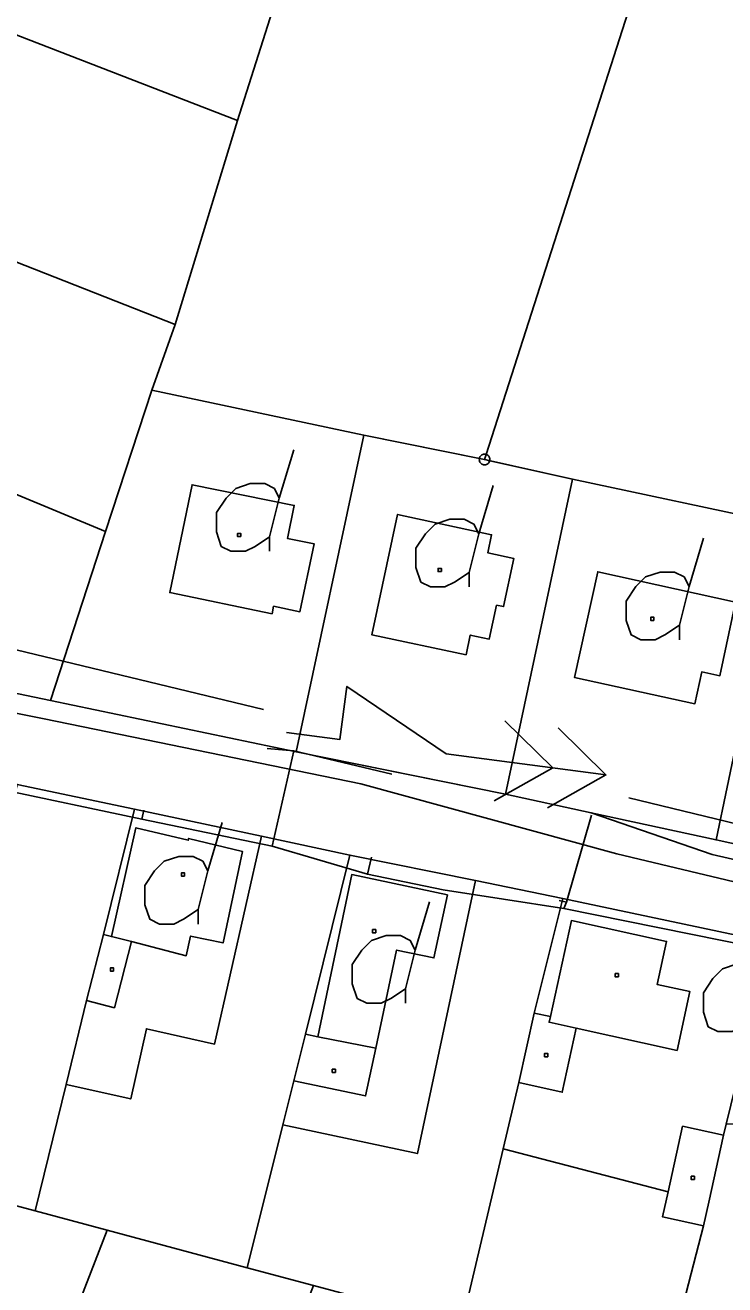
# Model space of a CAD drawing. Extents: x -645676 to -642474, y -1077513 to -1072613.
# Drawn here: x -644363.9 to -644298.7, y -1074800.9 to -1074683.6 of the extents above; entities that cross this region are included whole.
import ezdxf

# ---------------------------------------------------------------- set-up
doc = ezdxf.new("R2010")
doc.units = 0
for name, color, linetype in [('ELEKTRO', 7, 'Continuous'), ('KN', 7, 'Continuous'), ('KULTURY_STAV', 7, 'Continuous'), ('KULTURY_ZNACKY', 7, 'Continuous'), ('PLYNOVOD', 7, 'Continuous')]:
    doc.layers.add(name, color=color, linetype=linetype)

# ---------------------------------------------------------------- blocks, each defined once
blk = doc.blocks.new('$431')
blk.add_line((0.63, 0.99), (0.9, 1.89))
blk.add_lwpolyline([(0.45, 0), (0.45, 0.27), (0.63, 0.99), (0.54, 1.17), (0.36, 1.26), (0.09, 1.26), (-0.18, 1.17), (-0.36, 0.99), (-0.54, 0.72), (-0.54, 0.36), (-0.45, 0.09), (-0.27, 0), (0, 0), (0.18, 0.09), (0.45, 0.27)])
blk = doc.blocks.new('6$6120')
for points in [[(-3, 0), (-2, 0), (-2, 1), (0, 0), (3, 0)], [(1, -0.75), (2, 0), (1, 0.75)], [(2, 0.75), (3, 0), (2, -0.75)]]:
    blk.add_lwpolyline(points)

msp = doc.modelspace()

# ---------------------------------------------------------------- linework, layer by layer
at = {"layer": 'ELEKTRO'}
msp.add_line((-644378.12, -1074738.49), (-644341.67, -1074747.31), dxfattribs=at)
msp.add_lwpolyline([(-644307.65, -1074755.54), (-644287.42, -1074760.43), (-644250.98, -1074769.27)], dxfattribs=at)
at = {"layer": 'KN'}
for points in [[(-644296.64, -1074647.74), (-644320.94, -1074723.55), (-644321, -1074723.53), (-644321.09, -1074723.52), (-644321.18, -1074723.53), (-644321.26, -1074723.55), (-644321.34, -1074723.59), (-644321.41, -1074723.64), (-644321.47, -1074723.7), (-644321.52, -1074723.77), (-644321.56, -1074723.85), (-644321.58, -1074723.92), (-644332.35, -1074721.76), (-644352.08, -1074717.55), (-644349.9, -1074711.44), (-644344.09, -1074692.45), (-644340.67, -1074681.62)], [(-644293.37, -1074730.01), (-644312.92, -1074725.85), (-644320.6, -1074724.13), (-644320.6, -1074724.11), (-644320.59, -1074724.02), (-644320.6, -1074723.93), (-644320.62, -1074723.85), (-644320.66, -1074723.77), (-644320.71, -1074723.7), (-644320.77, -1074723.64), (-644320.84, -1074723.59), (-644320.92, -1074723.55), (-644320.94, -1074723.55), (-644296.64, -1074647.74)], [(-644321.09, -1074724.01), (-644321.09, -1074724.02), (-644321.1, -1074724.02), (-644321.1, -1074724.01), (-644321.09, -1074724.01)], [(-644321.08, -1074724.02), (-644321.09, -1074724.02), (-644321.09, -1074724.01), (-644321.08, -1074724.01), (-644321.08, -1074724.02)]]:
    msp.add_lwpolyline(points, dxfattribs=at)
for points in [[(-644340.67, -1074681.62), (-644344.09, -1074692.45), (-644398.83, -1074671.24), (-644397.8, -1074662.68)], [(-644401.16, -1074670.94), (-644398.83, -1074671.24), (-644344.09, -1074692.45), (-644349.9, -1074711.44), (-644386.31, -1074697.14), (-644401.14, -1074691.32), (-644409.15, -1074690.36), (-644408.38, -1074684.01), (-644405.76, -1074684.35), (-644404.22, -1074670.55)], [(-644349.9, -1074711.44), (-644352.08, -1074717.55), (-644356.41, -1074730.71), (-644398.96, -1074713.02), (-644401.64, -1074711.91), (-644397.05, -1074706.61), (-644388.75, -1074708.55), (-644386.31, -1074697.14)], [(-644356.41, -1074730.71), (-644361.53, -1074746.46), (-644431.3, -1074731.93), (-644430.48, -1074724.28), (-644411.06, -1074727.63), (-644404.8, -1074728.43), (-644404.27, -1074724.26), (-644404.21, -1074723.24), (-644400.06, -1074723.82), (-644399.25, -1074716.14), (-644398.96, -1074713.02)], [(-644332.35, -1074721.76), (-644338.65, -1074751.24), (-644361.53, -1074746.46), (-644356.41, -1074730.71), (-644352.08, -1074717.55)], [(-644321.58, -1074723.92), (-644321.58, -1074723.93), (-644321.59, -1074724.02), (-644321.58, -1074724.11), (-644321.56, -1074724.19), (-644321.52, -1074724.27), (-644321.47, -1074724.34), (-644321.41, -1074724.4), (-644321.34, -1074724.45), (-644321.26, -1074724.49), (-644321.18, -1074724.51), (-644321.09, -1074724.52), (-644321, -1074724.51), (-644320.92, -1074724.49), (-644320.84, -1074724.45), (-644320.77, -1074724.4), (-644320.71, -1074724.34), (-644320.66, -1074724.27), (-644320.62, -1074724.19), (-644320.6, -1074724.13), (-644312.92, -1074725.85), (-644319.15, -1074755.19), (-644338.65, -1074751.24), (-644332.35, -1074721.76)], [(-644320.94, -1074723.55), (-644321.09, -1074724.01), (-644321.1, -1074724.01), (-644321.1, -1074724.02), (-644321.58, -1074723.92), (-644321.56, -1074723.85), (-644321.52, -1074723.77), (-644321.47, -1074723.7), (-644321.41, -1074723.64), (-644321.34, -1074723.59), (-644321.26, -1074723.55), (-644321.18, -1074723.53), (-644321.09, -1074723.52), (-644321, -1074723.53)], [(-644320.6, -1074724.13), (-644321.08, -1074724.02), (-644321.08, -1074724.01), (-644321.09, -1074724.01), (-644320.94, -1074723.55), (-644320.92, -1074723.55), (-644320.84, -1074723.59), (-644320.77, -1074723.64), (-644320.71, -1074723.7), (-644320.66, -1074723.77), (-644320.62, -1074723.85), (-644320.6, -1074723.93), (-644320.59, -1074724.02), (-644320.6, -1074724.11)], [(-644321.1, -1074724.02), (-644321.1, -1074724.03), (-644321.09, -1074724.03), (-644321.08, -1074724.03), (-644321.08, -1074724.02), (-644320.6, -1074724.13), (-644320.62, -1074724.19), (-644320.66, -1074724.27), (-644320.71, -1074724.34), (-644320.77, -1074724.4), (-644320.84, -1074724.45), (-644320.92, -1074724.49), (-644321, -1074724.51), (-644321.09, -1074724.52), (-644321.18, -1074724.51), (-644321.26, -1074724.49), (-644321.34, -1074724.45), (-644321.41, -1074724.4), (-644321.47, -1074724.34), (-644321.52, -1074724.27), (-644321.56, -1074724.19), (-644321.58, -1074724.11), (-644321.59, -1074724.02), (-644321.58, -1074723.93), (-644321.58, -1074723.92)], [(-644321.09, -1074724.02), (-644321.08, -1074724.02), (-644321.08, -1074724.03), (-644321.09, -1074724.03), (-644321.1, -1074724.03), (-644321.1, -1074724.02)], [(-644293.37, -1074730.01), (-644299.54, -1074759.45), (-644311.18, -1074756.92), (-644319.15, -1074755.19), (-644312.92, -1074725.85)], [(-644338.82, -1074728.29), (-644339.46, -1074731.37), (-644336.97, -1074731.87), (-644338.29, -1074738.2), (-644340.74, -1074737.69), (-644340.89, -1074738.39), (-644350.41, -1074736.41), (-644348.33, -1074726.37)], [(-644338.82, -1074728.29), (-644348.33, -1074726.37), (-644350.41, -1074736.41), (-644340.89, -1074738.39), (-644340.74, -1074737.69), (-644338.29, -1074738.2), (-644336.97, -1074731.87), (-644339.46, -1074731.37)], [(-644318.38, -1074733.23), (-644319.33, -1074737.72), (-644319.98, -1074737.59), (-644320.65, -1074740.75), (-644322.43, -1074740.37), (-644322.82, -1074742.2), (-644331.58, -1074740.35), (-644329.2, -1074729.13), (-644320.44, -1074731.03), (-644320.8, -1074732.71)], [(-644318.38, -1074733.23), (-644320.8, -1074732.71), (-644320.44, -1074731.03), (-644329.2, -1074729.13), (-644331.58, -1074740.35), (-644322.82, -1074742.2), (-644322.43, -1074740.37), (-644320.65, -1074740.75), (-644319.98, -1074737.59), (-644319.33, -1074737.72)], [(-644276.76, -1074733.54), (-644282.98, -1074763.06), (-644299.54, -1074759.45), (-644293.37, -1074730.01)], [(-644343.8, -1074731.2), (-644344.1, -1074731.2), (-644344.1, -1074730.9), (-644343.8, -1074730.9)], [(-644343.8, -1074731.2), (-644343.8, -1074730.9), (-644344.1, -1074730.9), (-644344.1, -1074731.2)], [(-644361.53, -1074746.46), (-644338.65, -1074751.24), (-644319.15, -1074755.19), (-644311.18, -1074756.92), (-644299.89, -1074760.79), (-644283.48, -1074764.55), (-644282.98, -1074763.06), (-644263.37, -1074767.32), (-644247.32, -1074770.69), (-644230.63, -1074774.2), (-644214.67, -1074777.55), (-644208.84, -1074778.81), (-644245.8, -1074774.15), (-644274.7, -1074768.86), (-644308.78, -1074760.74), (-644332.63, -1074754.22), (-644362.12, -1074748.16), (-644404.69, -1074739.62), (-644431.54, -1074734.17), (-644431.3, -1074731.93)], [(-644274.7, -1074768.86), (-644275.05, -1074770.54), (-644275.59, -1074772.98), (-644278.12, -1074772.45), (-644294.43, -1074769.01), (-644313.81, -1074764.91), (-644321.94, -1074763.22), (-644333.64, -1074760.86), (-644341.87, -1074759.11), (-644353.71, -1074756.59), (-644364.62, -1074754.27), (-644374.57, -1074752.15), (-644395.6, -1074747.8), (-644403.98, -1074746.01), (-644417.15, -1074743.2), (-644432.81, -1074739.87), (-644432.55, -1074738.68), (-644431.54, -1074734.17), (-644404.69, -1074739.62), (-644362.12, -1074748.16), (-644332.63, -1074754.22), (-644308.78, -1074760.74)], [(-644325.12, -1074734.46), (-644325.42, -1074734.46), (-644325.42, -1074734.16), (-644325.12, -1074734.16)], [(-644325.12, -1074734.46), (-644325.12, -1074734.16), (-644325.42, -1074734.16), (-644325.42, -1074734.46)], [(-644297.71, -1074737.31), (-644299.18, -1074744.16), (-644300.86, -1074743.8), (-644301.5, -1074746.76), (-644312.71, -1074744.33), (-644310.56, -1074734.48)], [(-644297.71, -1074737.31), (-644310.56, -1074734.48), (-644312.71, -1074744.33), (-644301.5, -1074746.76), (-644300.86, -1074743.8), (-644299.18, -1074744.16)], [(-644305.32, -1074739.01), (-644305.62, -1074739.01), (-644305.62, -1074738.71), (-644305.32, -1074738.71)], [(-644305.32, -1074739.01), (-644305.32, -1074738.71), (-644305.62, -1074738.71), (-644305.62, -1074739.01)], [(-644353.71, -1074756.59), (-644356.59, -1074768.25), (-644358.17, -1074774.4), (-644360.07, -1074782.21), (-644362.95, -1074794), (-644376.82, -1074790.29), (-644383.68, -1074788.45), (-644380.01, -1074773.99), (-644379.72, -1074772.83), (-644370.93, -1074774.7), (-644372.54, -1074782.18), (-644368.58, -1074783.03), (-644366.75, -1074774.52), (-644368.85, -1074774.07), (-644364.62, -1074754.27)], [(-644341.87, -1074759.11), (-644346.24, -1074778.46), (-644352.58, -1074777.03), (-644354.05, -1074783.57), (-644360.07, -1074782.21), (-644358.17, -1074774.4), (-644355.56, -1074775.07), (-644353.98, -1074768.92), (-644348.87, -1074770.23), (-644348.48, -1074768.4), (-644345.45, -1074769.04), (-644343.65, -1074760.52), (-644348.66, -1074759.31), (-644348.69, -1074759.47), (-644353.56, -1074758.31), (-644355.85, -1074768.44), (-644356.59, -1074768.25), (-644353.71, -1074756.59)], [(-644299.54, -1074759.45), (-644282.98, -1074763.06), (-644283.48, -1074764.55), (-644299.89, -1074760.79), (-644311.18, -1074756.92)], [(-644353.98, -1074768.92), (-644355.85, -1074768.44), (-644353.56, -1074758.31), (-644348.69, -1074759.47), (-644348.66, -1074759.31), (-644343.65, -1074760.52), (-644345.45, -1074769.04), (-644348.48, -1074768.4), (-644348.87, -1074770.23)], [(-644333.64, -1074760.86), (-644337.78, -1074777.53), (-644338.86, -1074781.87), (-644339.88, -1074785.98), (-644343.19, -1074799.28), (-644356.24, -1074795.79), (-644362.95, -1074794), (-644360.07, -1074782.21), (-644354.05, -1074783.57), (-644352.58, -1074777.03), (-644346.24, -1074778.46), (-644341.87, -1074759.11)], [(-644321.94, -1074763.22), (-644327.35, -1074788.65), (-644339.88, -1074785.98), (-644338.86, -1074781.87), (-644332.18, -1074783.29), (-644331.23, -1074778.84), (-644329.28, -1074769.7), (-644325.81, -1074770.44), (-644324.56, -1074764.57), (-644333.47, -1074762.67), (-644336.61, -1074777.77), (-644337.78, -1074777.53), (-644333.64, -1074760.86)], [(-644349.03, -1074762.82), (-644349.33, -1074762.82), (-644349.33, -1074762.52), (-644349.03, -1074762.52)], [(-644349.03, -1074762.82), (-644349.03, -1074762.52), (-644349.33, -1074762.52), (-644349.33, -1074762.82)], [(-644313.81, -1074764.91), (-644316.48, -1074775.57), (-644317.9, -1074782.05), (-644319.35, -1074788.2), (-644323.23, -1074804.62), (-644337.01, -1074800.94), (-644343.19, -1074799.28), (-644339.88, -1074785.98), (-644327.35, -1074788.65), (-644321.94, -1074763.22)], [(-644331.23, -1074778.84), (-644336.61, -1074777.77), (-644333.47, -1074762.67), (-644324.56, -1074764.57), (-644325.81, -1074770.44), (-644329.28, -1074769.7)], [(-644294.43, -1074769.01), (-644294.86, -1074770.84), (-644295.91, -1074775.06), (-644298.59, -1074785.9), (-644298.85, -1074786.94), (-644302.66, -1074786.11), (-644303.99, -1074792.21), (-644319.35, -1074788.2), (-644317.9, -1074782.05), (-644313.86, -1074782.94), (-644312.55, -1074776.98), (-644303.17, -1074779.04), (-644301.97, -1074773.57), (-644305.02, -1074772.9), (-644304.14, -1074768.9), (-644313.01, -1074766.96), (-644314.96, -1074775.9), (-644316.48, -1074775.57), (-644313.81, -1074764.91)], [(-644312.55, -1074776.98), (-644315.08, -1074776.43), (-644314.96, -1074775.9), (-644313.01, -1074766.96), (-644304.14, -1074768.9), (-644305.02, -1074772.9), (-644301.97, -1074773.57), (-644303.17, -1074779.04)], [(-644355.85, -1074768.44), (-644353.98, -1074768.92), (-644355.56, -1074775.07), (-644358.17, -1074774.4), (-644356.59, -1074768.25)], [(-644331.23, -1074768.1), (-644331.53, -1074768.1), (-644331.53, -1074767.8), (-644331.23, -1074767.8)], [(-644331.23, -1074768.1), (-644331.23, -1074767.8), (-644331.53, -1074767.8), (-644331.53, -1074768.1)], [(-644355.64, -1074771.66), (-644355.94, -1074771.66), (-644355.94, -1074771.36), (-644355.64, -1074771.36)], [(-644355.64, -1074771.66), (-644355.64, -1074771.36), (-644355.94, -1074771.36), (-644355.94, -1074771.66)], [(-644308.63, -1074772.2), (-644308.93, -1074772.2), (-644308.93, -1074771.9), (-644308.63, -1074771.9)], [(-644308.63, -1074772.2), (-644308.63, -1074771.9), (-644308.93, -1074771.9), (-644308.93, -1074772.2)], [(-644275.59, -1074772.98), (-644285.45, -1074814.73), (-644300.53, -1074810.7), (-644304.39, -1074809.66), (-644300.7, -1074795.39), (-644300.22, -1074793.19), (-644298.85, -1074786.94), (-644298.59, -1074785.9), (-644280.89, -1074785.19), (-644278.12, -1074772.45)], [(-644314.96, -1074775.9), (-644315.08, -1074776.43), (-644312.55, -1074776.98), (-644313.86, -1074782.94), (-644317.9, -1074782.05), (-644316.48, -1074775.57)], [(-644336.61, -1074777.77), (-644331.23, -1074778.84), (-644332.18, -1074783.29), (-644338.86, -1074781.87), (-644337.78, -1074777.53)], [(-644315.21, -1074779.63), (-644315.51, -1074779.63), (-644315.51, -1074779.33), (-644315.21, -1074779.33)], [(-644315.21, -1074779.63), (-644315.21, -1074779.33), (-644315.51, -1074779.33), (-644315.51, -1074779.63)], [(-644334.98, -1074781.1), (-644335.28, -1074781.1), (-644335.28, -1074780.8), (-644334.98, -1074780.8)], [(-644334.98, -1074781.1), (-644334.98, -1074780.8), (-644335.28, -1074780.8), (-644335.28, -1074781.1)], [(-644298.85, -1074786.94), (-644300.22, -1074793.19), (-644300.7, -1074795.39), (-644304.51, -1074794.56), (-644303.99, -1074792.21), (-644302.66, -1074786.11)], [(-644303.99, -1074792.21), (-644304.51, -1074794.56), (-644300.7, -1074795.39), (-644304.39, -1074809.66), (-644318.79, -1074805.81), (-644323.23, -1074804.62), (-644319.35, -1074788.2)], [(-644362.95, -1074794), (-644356.24, -1074795.79), (-644363.75, -1074815.19), (-644370.57, -1074832.84), (-644374.16, -1074831.59), (-644368, -1074814.57), (-644371.67, -1074813.1), (-644370.85, -1074810.8), (-644373.96, -1074809.69), (-644374.78, -1074811.99), (-644378.55, -1074810.65), (-644382.98, -1074809.07), (-644383.41, -1074808.91), (-644382.19, -1074805.89), (-644380.44, -1074800.81), (-644376.82, -1074790.29)], [(-644301.55, -1074791.07), (-644301.85, -1074791.07), (-644301.85, -1074790.77), (-644301.55, -1074790.77)], [(-644301.55, -1074791.07), (-644301.55, -1074790.77), (-644301.85, -1074790.77), (-644301.85, -1074791.07)], [(-644343.19, -1074799.28), (-644337.01, -1074800.94), (-644345.07, -1074821.91), (-644363.75, -1074815.19), (-644356.24, -1074795.79)]]:
    msp.add_lwpolyline(points, close=True, dxfattribs=at)
at = {"layer": 'KULTURY_STAV'}
for points in [[(-644340.67, -1074681.62), (-644344.09, -1074692.45), (-644345.24, -1074696.2), (-644349.9, -1074711.44), (-644352.08, -1074717.55), (-644332.35, -1074721.76), (-644321.09, -1074724.02), (-644312.92, -1074725.85), (-644293.37, -1074730.01), (-644299.54, -1074759.45), (-644311.18, -1074756.92), (-644319.15, -1074755.19), (-644338.65, -1074751.24), (-644361.53, -1074746.46), (-644431.3, -1074731.93)], [(-644253.12, -1074681.85), (-644255.97, -1074694.79), (-644257.49, -1074701.79), (-644257.65, -1074702.66), (-644265.4, -1074701.04), (-644265.82, -1074702.39), (-644268.17, -1074709.94), (-644255.82, -1074712.53), (-644261.49, -1074736.7), (-644275.35, -1074733.76), (-644276.76, -1074733.54), (-644282.98, -1074763.06), (-644299.54, -1074759.45), (-644293.37, -1074730.01), (-644312.92, -1074725.85), (-644321.09, -1074724.02), (-644332.35, -1074721.76), (-644352.08, -1074717.55), (-644349.9, -1074711.44), (-644345.24, -1074696.2), (-644344.09, -1074692.45), (-644340.67, -1074681.62)], [(-644348.33, -1074726.37), (-644350.41, -1074736.41), (-644340.89, -1074738.39), (-644340.74, -1074737.69), (-644338.29, -1074738.2), (-644336.97, -1074731.87), (-644339.46, -1074731.37), (-644338.82, -1074728.29), (-644348.33, -1074726.37)], [(-644348.33, -1074726.37), (-644338.82, -1074728.29), (-644339.46, -1074731.37), (-644336.97, -1074731.87), (-644338.29, -1074738.2), (-644340.74, -1074737.69), (-644340.89, -1074738.39), (-644350.41, -1074736.41), (-644348.33, -1074726.37)], [(-644329.2, -1074729.13), (-644331.58, -1074740.35), (-644322.82, -1074742.2), (-644322.43, -1074740.37), (-644320.65, -1074740.75), (-644319.98, -1074737.59), (-644319.33, -1074737.72), (-644318.38, -1074733.23), (-644320.8, -1074732.71), (-644320.44, -1074731.03), (-644329.2, -1074729.13)], [(-644329.2, -1074729.13), (-644320.44, -1074731.03), (-644320.8, -1074732.71), (-644318.38, -1074733.23), (-644319.33, -1074737.72), (-644319.98, -1074737.59), (-644320.65, -1074740.75), (-644322.43, -1074740.37), (-644322.82, -1074742.2), (-644331.58, -1074740.35), (-644329.2, -1074729.13)], [(-644431.3, -1074731.93), (-644430.17, -1074732.17), (-644414.7, -1074735.39), (-644361.53, -1074746.46), (-644338.65, -1074751.24), (-644331.28, -1074752.73), (-644319.15, -1074755.19), (-644311.18, -1074756.92), (-644299.54, -1074759.45), (-644282.98, -1074763.06)], [(-644310.56, -1074734.48), (-644312.71, -1074744.33), (-644301.5, -1074746.76), (-644300.86, -1074743.8), (-644299.18, -1074744.16), (-644297.71, -1074737.31), (-644310.56, -1074734.48)], [(-644310.56, -1074734.48), (-644297.71, -1074737.31), (-644299.18, -1074744.16), (-644300.86, -1074743.8), (-644301.5, -1074746.76), (-644312.71, -1074744.33), (-644310.56, -1074734.48)], [(-644294.43, -1074769.01), (-644313.81, -1074764.91), (-644321.94, -1074763.22), (-644333.64, -1074760.86), (-644341.87, -1074759.11), (-644353.71, -1074756.59), (-644364.62, -1074754.27), (-644374.57, -1074752.15), (-644395.6, -1074747.8), (-644417.15, -1074743.2), (-644432.81, -1074739.87), (-644435.28, -1074747.1), (-644437.31, -1074751.7), (-644437.67, -1074752.3), (-644440.56, -1074757.06), (-644445.66, -1074763.34), (-644448.45, -1074766.33), (-644452.07, -1074769.69), (-644467.73, -1074784.59)], [(-644364.62, -1074754.27), (-644353.71, -1074756.59), (-644356.59, -1074768.25), (-644358.17, -1074774.4), (-644360.07, -1074782.21), (-644354.05, -1074783.57), (-644352.58, -1074777.03), (-644346.24, -1074778.46), (-644341.87, -1074759.11), (-644333.64, -1074760.86), (-644337.78, -1074777.53), (-644338.86, -1074781.87), (-644339.88, -1074785.98), (-644327.35, -1074788.65), (-644321.94, -1074763.22), (-644313.81, -1074764.91), (-644316.48, -1074775.57), (-644317.9, -1074782.05), (-644319.35, -1074788.2), (-644303.99, -1074792.21), (-644304.51, -1074794.56), (-644300.7, -1074795.39), (-644300.22, -1074793.19), (-644298.85, -1074786.94), (-644298.59, -1074785.9)], [(-644353.71, -1074756.59), (-644341.87, -1074759.11), (-644346.24, -1074778.46), (-644352.58, -1074777.03), (-644354.05, -1074783.57), (-644360.07, -1074782.21), (-644358.17, -1074774.4), (-644356.59, -1074768.25), (-644353.71, -1074756.59)], [(-644333.64, -1074760.86), (-644321.94, -1074763.22), (-644327.35, -1074788.65), (-644339.88, -1074785.98), (-644338.86, -1074781.87), (-644337.78, -1074777.53), (-644333.64, -1074760.86)], [(-644313.81, -1074764.91), (-644294.43, -1074769.01), (-644278.12, -1074772.45), (-644280.89, -1074785.19), (-644298.59, -1074785.9), (-644298.85, -1074786.94), (-644300.22, -1074793.19), (-644300.7, -1074795.39), (-644304.51, -1074794.56), (-644303.99, -1074792.21), (-644319.35, -1074788.2), (-644317.9, -1074782.05), (-644316.48, -1074775.57), (-644313.81, -1074764.91)]]:
    msp.add_lwpolyline(points, dxfattribs=at)
at = {"layer": 'PLYNOVOD'}
for p, q in [((-644341.35, -1074750.93), (-644338.86, -1074751.14)), ((-644338.86, -1074751.14), (-644340.89, -1074760.03)), ((-644338.86, -1074751.14), (-644329.73, -1074753.32)), ((-644366.92, -1074754.57), (-644353, -1074757.51)), ((-644353, -1074757.51), (-644352.82, -1074756.68)), ((-644353, -1074757.51), (-644340.89, -1074760.03)), ((-644313.46, -1074765.23), (-644311.15, -1074757.13)), ((-644340.88, -1074760.03), (-644340.89, -1074760.03)), ((-644332.01, -1074762.64), (-644340.88, -1074760.03)), ((-644332.01, -1074762.64), (-644331.62, -1074761.04)), ((-644324.94, -1074764.1), (-644332.01, -1074762.64)), ((-644313.71, -1074765.84), (-644324.94, -1074764.1)), ((-644314.16, -1074765.08), (-644313.46, -1074765.23)), ((-644313.46, -1074765.23), (-644313.71, -1074765.84)), ((-644294.86, -1074769.66), (-644313.71, -1074765.84))]:
    msp.add_line(p, q, dxfattribs=at)

# ---------------------------------------------------------------- block references
at = {"layer": 'ELEKTRO', "xscale": 5.000000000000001, "yscale": 5.000000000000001, "rotation": -7.5525559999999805}
msp.add_blockref('6$6120', (-644324.66, -1074751.42), dxfattribs=at)
at = {"layer": 'KULTURY_ZNACKY', "xscale": 5, "yscale": 5}
for p in [(-644343.36, -1074732.56), (-644324.79, -1074735.89), (-644305.2, -1074740.81), (-644350.03, -1074767.28), (-644330.72, -1074774.65), (-644298.02, -1074777.3)]:
    msp.add_blockref('$431', p, dxfattribs=at)

doc.saveas('drawing.dxf')
